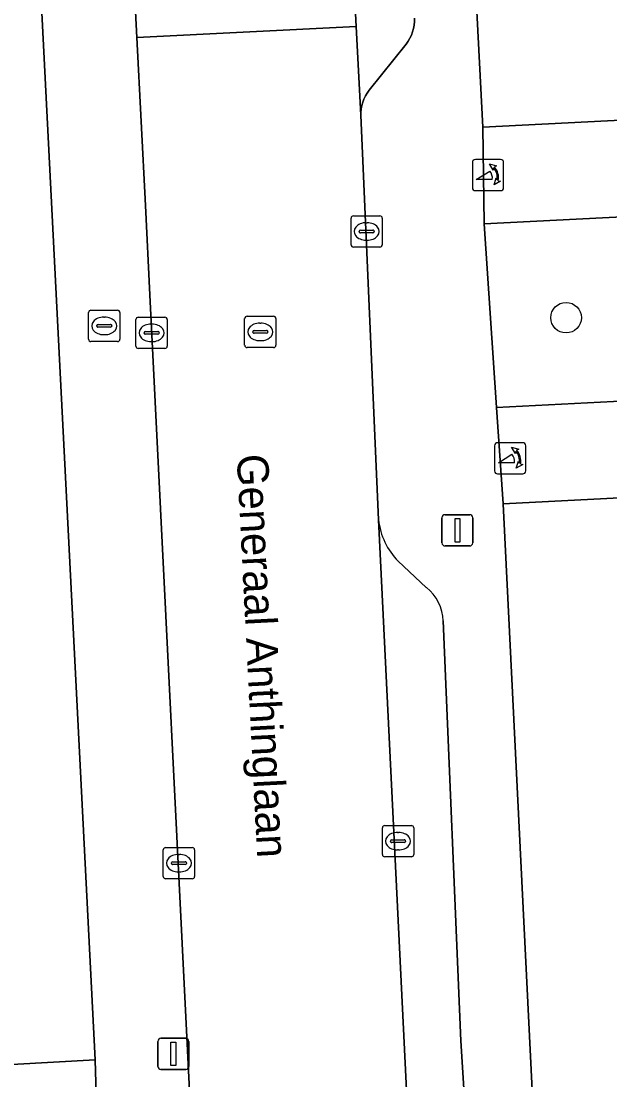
# Model space of a CAD drawing. Extents: x 161084 to 161928, y 385354 to 386522.
# Drawn here: x 161466.55 to 161485.38, y 385918.63 to 385952.51 of the extents above; entities that cross this region are included whole.
import ezdxf

# ---------------------------------------------------------------- set-up
doc = ezdxf.new("R2010")
doc.units = 0
for name, color, linetype in [('IMGEO_Boom', 7, 'Continuous'), ('IMGEO_Brandkraan', 7, 'Continuous'), ('IMGEO_Erf', 7, 'Continuous'), ('IMGEO_Groenvoorziening', 7, 'Continuous'), ('IMGEO_Kolk', 7, 'Continuous'), ('IMGEO_Lichtmast', 7, 'Continuous'), ('IMGEO_Openbare_ruimte_label', 7, 'Continuous'), ('IMGEO_Parkeervlak_open', 7, 'Continuous'), ('IMGEO_Poller', 7, 'Continuous'), ('IMGEO_Rijbaan_lokaal_open', 7, 'Continuous'), ('IMGEO_Rioolput', 7, 'Continuous'), ('IMGEO_Voetpad_open', 7, 'Continuous')]:
    doc.layers.add(name, color=color, linetype=linetype)

msp = doc.modelspace()

# ---------------------------------------------------------------- linework, layer by layer
at = {"layer": 'IMGEO_Boom'}
msp.add_circle((161483.98, 385943.019), 0.489, dxfattribs=at)
at = {"layer": 'IMGEO_Brandkraan'}
for p, q in [((161468.709, 385942.329), (161468.709, 385943.181)), ((161468.784, 385943.255), (161469.636, 385943.255)), ((161469.197, 385943.035), (161469.222, 385943.035)), ((161469.71, 385943.181), (161469.71, 385942.329)), ((161468.968, 385942.749), (161468.968, 385942.761)), ((161469.406, 385942.712), (161469.008, 385942.712)), ((161469.011, 385942.798), (161469.409, 385942.798)), ((161469.452, 385942.761), (161469.452, 385942.749)), ((161469.22, 385942.475), (161469.195, 385942.475)), ((161469.636, 385942.255), (161468.784, 385942.255))]:
    msp.add_line(p, q, dxfattribs=at)
for points in [[(161468.709, 385942.329), (161468.709, 385943.181)], [(161468.784, 385943.255), (161469.636, 385943.255)], [(161469.71, 385943.181), (161469.71, 385942.329)], [(161469.636, 385942.255), (161468.784, 385942.255)]]:
    msp.add_lwpolyline(points, dxfattribs=at)
for centre, radius, start, end in [((161468.786, 385943.179), 0.0765, 91.552, 178.448), ((161468.786, 385943.179), 0.0765, 91.552, 178.448), ((161469.634, 385943.179), 0.0765, 1.552, 88.448), ((161469.634, 385943.179), 0.0765, 1.552, 88.448), ((161469.008, 385942.758), 0.0403, 85.8775, 175.7526), ((161469.005, 385942.748), 0.0366, 178.938, 274.7102), ((161469.409, 385942.755), 0.043, 264.8664, 352.4533), ((161469.413, 385942.76), 0.0386, 1.7309, 96.639), ((161468.786, 385942.331), 0.0765, 181.552, 268.448), ((161468.786, 385942.331), 0.0765, 181.552, 268.448), ((161469.634, 385942.331), 0.0765, 271.552, 358.448), ((161469.634, 385942.331), 0.0765, 271.552, 358.448)]:
    msp.add_arc(centre, radius, start, end, dxfattribs=at)
for centre, major_axis, ratio, start_param, end_param in [((161469.196, 385942.755), (-0.387, 0.002), 0.722429, 4.712389, 7.853982), ((161469.221, 385942.755), (-0.39, 0.002), 0.717154, 1.570796, 4.712389)]:
    msp.add_ellipse(centre, major_axis=major_axis, ratio=ratio, start_param=start_param, end_param=end_param, dxfattribs=at)
at = {"layer": 'IMGEO_Erf'}
for points in [[(161464.913, 385919.038), (161468.916, 385919.263), (161464.934, 385997.415)], [(161480.026, 385974.042), (161481.322, 385949.114), (161500, 385950.071), (161547.567, 385952.508), (161547.214, 385959.403)], [(161548.21, 385940.46), (161500, 385937.988), (161481.966, 385937.063), (161483.203, 385912.039), (161486.552, 385912.255), (161486.366, 385915.25), (161492.329, 385915.556), (161492.261, 385916.772), (161494.738, 385916.899), (161494.971, 385912.687), (161502.108, 385913.275), (161501.947, 385917.52), (161504.2, 385917.606), (161506.685, 385917.7), (161506.847, 385913.454), (161514.014, 385913.869), (161513.853, 385918.114), (161516.106, 385918.2), (161518.591, 385918.294), (161518.753, 385914.048), (161525.846, 385914.459)]]:
    msp.add_lwpolyline(points, dxfattribs=at)
at = {"layer": 'IMGEO_Groenvoorziening'}
msp.add_lwpolyline([(161494.641, 385940.806), (161488.303, 385946.373), (161481.36, 385946.022), (161481.758, 385940.144)], close=True, dxfattribs=at)
at = {"layer": 'IMGEO_Kolk'}
for p, q in [((161477.102, 385945.353), (161477.102, 385946.205)), ((161477.177, 385946.279), (161478.029, 385946.279)), ((161477.59, 385946.059), (161477.615, 385946.059)), ((161478.103, 385946.205), (161478.103, 385945.353)), ((161477.361, 385945.773), (161477.361, 385945.785)), ((161477.799, 385945.736), (161477.401, 385945.736)), ((161477.404, 385945.822), (161477.802, 385945.822)), ((161477.845, 385945.785), (161477.845, 385945.773)), ((161477.613, 385945.499), (161477.588, 385945.499)), ((161478.029, 385945.279), (161477.177, 385945.279)), ((161470.224, 385942.106), (161470.224, 385942.958)), ((161470.299, 385943.032), (161471.151, 385943.032)), ((161471.225, 385942.958), (161471.225, 385942.106)), ((161470.712, 385942.812), (161470.737, 385942.812)), ((161470.483, 385942.526), (161470.483, 385942.538)), ((161470.921, 385942.489), (161470.523, 385942.489)), ((161470.526, 385942.575), (161470.924, 385942.575)), ((161470.967, 385942.538), (161470.967, 385942.526)), ((161471.151, 385942.032), (161470.299, 385942.032)), ((161470.735, 385942.252), (161470.71, 385942.252)), ((161478.181, 385926.763), (161479.033, 385926.763)), ((161478.106, 385925.837), (161478.106, 385926.689)), ((161478.594, 385926.543), (161478.619, 385926.543)), ((161479.107, 385926.689), (161479.107, 385925.837)), ((161471.174, 385926.06), (161472.026, 385926.06)), ((161478.365, 385926.257), (161478.365, 385926.269)), ((161478.803, 385926.22), (161478.405, 385926.22)), ((161478.408, 385926.306), (161478.806, 385926.306)), ((161478.849, 385926.269), (161478.849, 385926.257)), ((161471.099, 385925.134), (161471.099, 385925.986)), ((161471.587, 385925.84), (161471.612, 385925.84)), ((161472.1, 385925.986), (161472.1, 385925.134)), ((161479.033, 385925.763), (161478.181, 385925.763)), ((161478.617, 385925.983), (161478.592, 385925.983)), ((161471.358, 385925.554), (161471.358, 385925.566)), ((161471.796, 385925.517), (161471.398, 385925.517)), ((161471.401, 385925.603), (161471.799, 385925.603)), ((161471.842, 385925.566), (161471.842, 385925.554)), ((161472.026, 385925.06), (161471.174, 385925.06)), ((161471.61, 385925.28), (161471.585, 385925.28))]:
    msp.add_line(p, q, dxfattribs=at)
for points in [[(161477.102, 385945.353), (161477.102, 385946.205)], [(161477.177, 385946.279), (161478.029, 385946.279)], [(161478.103, 385946.205), (161478.103, 385945.353)], [(161478.029, 385945.279), (161477.177, 385945.279)], [(161470.224, 385942.106), (161470.224, 385942.958)], [(161470.299, 385943.032), (161471.151, 385943.032)], [(161471.225, 385942.958), (161471.225, 385942.106)], [(161471.151, 385942.032), (161470.299, 385942.032)], [(161478.181, 385926.763), (161479.033, 385926.763)], [(161478.106, 385925.837), (161478.106, 385926.689)], [(161479.107, 385926.689), (161479.107, 385925.837)], [(161471.174, 385926.06), (161472.026, 385926.06)], [(161471.099, 385925.134), (161471.099, 385925.986)], [(161472.1, 385925.986), (161472.1, 385925.134)], [(161479.033, 385925.763), (161478.181, 385925.763)], [(161472.026, 385925.06), (161471.174, 385925.06)]]:
    msp.add_lwpolyline(points, dxfattribs=at)
for centre, radius, start, end in [((161477.179, 385946.203), 0.0765, 91.552, 178.448), ((161477.179, 385946.203), 0.0765, 91.552, 178.448), ((161478.027, 385946.203), 0.0765, 1.552, 88.448), ((161478.027, 385946.203), 0.0765, 1.552, 88.448), ((161477.401, 385945.782), 0.0403, 85.8775, 175.7526), ((161477.398, 385945.772), 0.0366, 178.938, 274.7102), ((161477.802, 385945.779), 0.043, 264.8664, 352.4533), ((161477.806, 385945.784), 0.0386, 1.7309, 96.639), ((161477.179, 385945.355), 0.0765, 181.552, 268.448), ((161477.179, 385945.355), 0.0765, 181.552, 268.448), ((161478.027, 385945.355), 0.0765, 271.552, 358.448), ((161478.027, 385945.355), 0.0765, 271.552, 358.448), ((161470.301, 385942.956), 0.0765, 91.552, 178.448), ((161470.301, 385942.956), 0.0765, 91.552, 178.448), ((161471.149, 385942.956), 0.0765, 1.552, 88.448), ((161471.149, 385942.956), 0.0765, 1.552, 88.448), ((161470.523, 385942.535), 0.0403, 85.8775, 175.7526), ((161470.52, 385942.525), 0.0366, 178.938, 274.7102), ((161470.924, 385942.532), 0.043, 264.8664, 352.4533), ((161470.928, 385942.537), 0.0386, 1.7309, 96.639), ((161470.301, 385942.108), 0.0765, 181.552, 268.448), ((161470.301, 385942.108), 0.0765, 181.552, 268.448), ((161471.149, 385942.108), 0.0765, 271.552, 358.448), ((161471.149, 385942.108), 0.0765, 271.552, 358.448), ((161478.183, 385926.687), 0.0765, 91.552, 178.448), ((161478.183, 385926.687), 0.0765, 91.552, 178.448), ((161479.031, 385926.687), 0.0765, 1.552, 88.448), ((161479.031, 385926.687), 0.0765, 1.552, 88.448), ((161471.176, 385925.984), 0.0765, 91.552, 178.448), ((161471.176, 385925.984), 0.0765, 91.552, 178.448), ((161472.024, 385925.984), 0.0765, 1.552, 88.448), ((161472.024, 385925.984), 0.0765, 1.552, 88.448), ((161478.405, 385926.266), 0.0403, 85.8775, 175.7526), ((161478.402, 385926.256), 0.0366, 178.938, 274.7102), ((161478.806, 385926.263), 0.043, 264.8664, 352.4533), ((161478.81, 385926.268), 0.0386, 1.7309, 96.639), ((161478.183, 385925.839), 0.0765, 181.552, 268.448), ((161478.183, 385925.839), 0.0765, 181.552, 268.448), ((161479.031, 385925.839), 0.0765, 271.552, 358.448), ((161479.031, 385925.839), 0.0765, 271.552, 358.448), ((161471.398, 385925.563), 0.0403, 85.8775, 175.7526), ((161471.395, 385925.553), 0.0366, 178.938, 274.7102), ((161471.799, 385925.56), 0.043, 264.8664, 352.4533), ((161471.803, 385925.565), 0.0386, 1.7309, 96.639), ((161471.176, 385925.136), 0.0765, 181.552, 268.448), ((161471.176, 385925.136), 0.0765, 181.552, 268.448), ((161472.024, 385925.136), 0.0765, 271.552, 358.448), ((161472.024, 385925.136), 0.0765, 271.552, 358.448)]:
    msp.add_arc(centre, radius, start, end, dxfattribs=at)
for centre, major_axis, ratio, start_param, end_param in [((161477.589, 385945.779), (-0.387, 0.002), 0.722429, 4.712389, 7.853982), ((161477.614, 385945.779), (-0.39, 0.002), 0.717154, 1.570796, 4.712389), ((161470.711, 385942.532), (-0.387, 0.002), 0.722429, 4.712389, 7.853982), ((161470.736, 385942.532), (-0.39, 0.002), 0.717154, 1.570796, 4.712389), ((161478.593, 385926.263), (-0.387, 0.002), 0.722429, 4.712389, 7.853982), ((161478.618, 385926.263), (-0.39, 0.002), 0.717154, 1.570796, 4.712389), ((161471.586, 385925.56), (-0.387, 0.002), 0.722429, 4.712389, 7.853982), ((161471.611, 385925.56), (-0.39, 0.002), 0.717154, 1.570796, 4.712389)]:
    msp.add_ellipse(centre, major_axis=major_axis, ratio=ratio, start_param=start_param, end_param=end_param, dxfattribs=at)
at = {"layer": 'IMGEO_Lichtmast'}
for p, q in [((161480.009, 385935.814), (161480.009, 385936.614)), ((161480.009, 385936.614), (161480.009, 385935.814)), ((161480.109, 385936.714), (161480.899, 385936.714)), ((161480.899, 385936.714), (161480.109, 385936.714)), ((161480.999, 385936.614), (161480.999, 385935.814)), ((161480.999, 385935.814), (161480.999, 385936.614)), ((161480.899, 385935.714), (161480.109, 385935.714)), ((161480.109, 385935.714), (161480.899, 385935.714)), ((161471.025, 385919.957), (161471.815, 385919.957)), ((161471.815, 385919.957), (161471.025, 385919.957)), ((161470.925, 385919.057), (161470.925, 385919.857)), ((161470.925, 385919.857), (161470.925, 385919.057)), ((161471.915, 385919.857), (161471.915, 385919.057)), ((161471.915, 385919.057), (161471.915, 385919.857)), ((161471.815, 385918.957), (161471.025, 385918.957)), ((161471.025, 385918.957), (161471.815, 385918.957))]:
    msp.add_line(p, q, dxfattribs=at)
for points in [[(161480.429, 385936.589), (161480.579, 385936.589), (161480.579, 385935.839), (161480.429, 385935.839), (161480.429, 385936.589)], [(161471.345, 385919.832), (161471.495, 385919.832), (161471.495, 385919.082), (161471.345, 385919.082), (161471.345, 385919.832)]]:
    msp.add_lwpolyline(points, dxfattribs=at)
for centre, start, end in [((161480.109, 385936.614), 90, 180), ((161480.109, 385936.614), 90, 180), ((161480.899, 385936.614), 0, 90), ((161480.899, 385936.614), 360, 90), ((161480.109, 385935.814), 180, 270), ((161480.109, 385935.814), 180, 270), ((161480.899, 385935.814), 270, 0), ((161480.899, 385935.814), 270, 0), ((161471.025, 385919.857), 90, 180), ((161471.025, 385919.857), 90, 180), ((161471.815, 385919.857), 0, 90), ((161471.815, 385919.857), 360, 90), ((161471.025, 385919.057), 180, 270), ((161471.025, 385919.057), 180, 270), ((161471.815, 385919.057), 270, 0), ((161471.815, 385919.057), 270, 0)]:
    msp.add_arc(centre, 0.1, start, end, dxfattribs=at)
at = {"layer": 'IMGEO_Parkeervlak_open'}
for points in [[(161477.129, 385955.051), (161477.269, 385952.335), (161477.415, 385949.501), (161477.416, 385949.588), (161477.427, 385949.698), (161477.447, 385949.806), (161477.476, 385949.912), (161477.515, 385950.015), (161477.563, 385950.114), (161477.62, 385950.208), (161477.685, 385950.297), (161478.863, 385951.776), (161478.929, 385951.866), (161478.986, 385951.962), (161479.034, 385952.063), (161479.073, 385952.167), (161479.103, 385952.275), (161479.123, 385952.384), (161479.133, 385952.495), (161479.134, 385952.607)], [(161477.985, 385936.548), (161479.83, 385898.951), (161479.957, 385896.12), (161480.174, 385891.619)], [(161479.511, 385934.384), (161478.615, 385935.223)], [(161480.89, 385915.446), (161480.612, 385919.876), (161480.053, 385933.311)]]:
    msp.add_lwpolyline(points, dxfattribs=at)
for centre, radius, start, end in [((161480.149, 385936.765), 2.175, 185.7162, 225.1433), ((161478.637, 385933.269), 1.417, 1.7013, 51.8977)]:
    msp.add_arc(centre, radius, start, end, dxfattribs=at)
at = {"layer": 'IMGEO_Poller'}
for p, q in [((161481.887, 385948.082), (161481.079, 385948.082)), ((161481.887, 385948.082), (161481.079, 385948.082)), ((161480.985, 385947.987), (161480.985, 385947.18)), ((161480.985, 385947.987), (161480.985, 385947.18)), ((161481.981, 385947.18), (161481.981, 385947.987)), ((161481.981, 385947.18), (161481.981, 385947.987)), ((161481.079, 385947.085), (161481.887, 385947.085)), ((161481.079, 385947.085), (161481.887, 385947.085)), ((161481.694, 385938.921), (161481.694, 385938.114)), ((161481.694, 385938.921), (161481.694, 385938.114)), ((161482.596, 385939.016), (161481.788, 385939.016)), ((161482.596, 385939.016), (161481.788, 385939.016)), ((161482.69, 385938.114), (161482.69, 385938.921)), ((161482.69, 385938.114), (161482.69, 385938.921)), ((161481.788, 385938.019), (161482.596, 385938.019)), ((161481.788, 385938.019), (161482.596, 385938.019))]:
    msp.add_line(p, q, dxfattribs=at)
for points in [[(161481.62, 385947.438), (161481.107, 385947.438), (161481.537, 385947.713)], [(161481.664, 385947.811), (161481.652, 385947.738), (161481.527, 385947.943)], [(161481.527, 385947.943), (161481.758, 385947.877), (161481.687, 385947.845)], [(161481.68, 385947.266), (161481.746, 385947.497), (161481.776, 385947.429)], [(161481.812, 385947.402), (161481.884, 385947.391), (161481.68, 385947.266)], [(161482.329, 385938.372), (161481.816, 385938.372), (161482.246, 385938.647)], [(161482.373, 385938.745), (161482.361, 385938.672), (161482.236, 385938.877)], [(161482.236, 385938.877), (161482.467, 385938.811), (161482.396, 385938.779)], [(161482.389, 385938.2), (161482.455, 385938.431), (161482.485, 385938.363)], [(161482.521, 385938.336), (161482.593, 385938.325), (161482.389, 385938.2)]]:
    msp.add_lwpolyline(points, dxfattribs=at)
for centre, radius, start, end in [((161481.079, 385947.987), 0.0946, 90, 180), ((161481.079, 385947.987), 0.0946, 90, 180), ((161481.887, 385947.987), 0.0946, 0, 90), ((161481.887, 385947.987), 0.0946, 0, 90), ((161481.292, 385947.488), 0.332, 351.3247, 42.4854), ((161481.306, 385947.498), 0.476, 351.7527, 41.1691), ((161481.306, 385947.498), 0.516, 349.3569, 42.2912), ((161481.079, 385947.18), 0.0946, 180, 270), ((161481.079, 385947.18), 0.0946, 180, 270), ((161481.887, 385947.18), 0.0946, 270, 0), ((161481.887, 385947.18), 0.0946, 270, 0), ((161481.788, 385938.921), 0.0946, 90, 180), ((161481.788, 385938.921), 0.0946, 90, 180), ((161482.596, 385938.921), 0.0946, 0, 90), ((161482.596, 385938.921), 0.0946, 0, 90), ((161482.001, 385938.422), 0.332, 351.3247, 42.4854), ((161482.015, 385938.432), 0.476, 351.7527, 41.1691), ((161482.015, 385938.432), 0.516, 349.3569, 42.2912), ((161481.788, 385938.114), 0.0946, 180, 270), ((161481.788, 385938.114), 0.0946, 180, 270), ((161482.596, 385938.114), 0.0946, 270, 0), ((161482.596, 385938.114), 0.0946, 270, 0)]:
    msp.add_arc(centre, radius, start, end, dxfattribs=at)
at = {"layer": 'IMGEO_Rijbaan_lokaal_open'}
for points in [[(161477.269, 385952.335), (161477.129, 385955.051), (161470.11, 385954.706), (161470.249, 385951.99)], [(161477.985, 385936.548), (161477.415, 385949.501), (161477.269, 385952.335), (161470.249, 385951.99), (161470.526, 385946.606), (161470.672, 385943.755), (161472.039, 385916.144), (161472.303, 385911.596), (161472.867, 385898.678), (161479.83, 385898.951)]]:
    msp.add_lwpolyline(points, close=True, dxfattribs=at)
at = {"layer": 'IMGEO_Rioolput'}
for p, q in [((161473.701, 385942.137), (161473.701, 385942.989)), ((161473.776, 385943.063), (161474.628, 385943.063)), ((161474.702, 385942.989), (161474.702, 385942.137)), ((161474.189, 385942.843), (161474.214, 385942.843)), ((161473.96, 385942.557), (161473.96, 385942.569)), ((161474.398, 385942.52), (161474, 385942.52)), ((161474.003, 385942.606), (161474.401, 385942.606)), ((161474.212, 385942.283), (161474.187, 385942.283)), ((161474.444, 385942.569), (161474.444, 385942.557)), ((161474.628, 385942.063), (161473.776, 385942.063))]:
    msp.add_line(p, q, dxfattribs=at)
for points in [[(161473.701, 385942.137), (161473.701, 385942.989)], [(161473.776, 385943.063), (161474.628, 385943.063)], [(161474.702, 385942.989), (161474.702, 385942.137)], [(161474.628, 385942.063), (161473.776, 385942.063)]]:
    msp.add_lwpolyline(points, dxfattribs=at)
for centre, radius, start, end in [((161473.778, 385942.987), 0.0765, 91.552, 178.448), ((161473.778, 385942.987), 0.0765, 91.552, 178.448), ((161474.626, 385942.987), 0.0765, 1.552, 88.448), ((161474.626, 385942.987), 0.0765, 1.552, 88.448), ((161474, 385942.566), 0.0403, 85.8775, 175.7526), ((161473.997, 385942.556), 0.0366, 178.938, 274.7102), ((161474.401, 385942.563), 0.043, 264.8664, 352.4533), ((161474.405, 385942.568), 0.0386, 1.7309, 96.639), ((161473.778, 385942.139), 0.0765, 181.552, 268.448), ((161473.778, 385942.139), 0.0765, 181.552, 268.448), ((161474.626, 385942.139), 0.0765, 271.552, 358.448), ((161474.626, 385942.139), 0.0765, 271.552, 358.448)]:
    msp.add_arc(centre, radius, start, end, dxfattribs=at)
for centre, major_axis, ratio, start_param, end_param in [((161474.188, 385942.563), (-0.387, 0.002), 0.722429, 4.712389, 7.853982), ((161474.213, 385942.563), (-0.39, 0.002), 0.717154, 1.570796, 4.712389)]:
    msp.add_ellipse(centre, major_axis=major_axis, ratio=ratio, start_param=start_param, end_param=end_param, dxfattribs=at)
at = {"layer": 'IMGEO_Voetpad_open'}
for points in [[(161469.404, 386022.145), (161463.668, 386021.852), (161464.802, 386000), (161464.853, 385998.993), (161464.934, 385997.415), (161468.916, 385919.263), (161469.013, 385915.99), (161469.278, 385910.865), (161472.4, 385850.582), (161472.737, 385839.472)], [(161470.672, 385943.755), (161470.526, 385946.606), (161470.249, 385951.99), (161470.11, 385954.706), (161467.781, 386000), (161467.737, 386000.824)], [(161481.36, 385946.022), (161481.322, 385949.114), (161480.026, 385974.042)], [(161479.134, 385952.607), (161479.133, 385952.495), (161479.123, 385952.384), (161479.103, 385952.275), (161479.073, 385952.167), (161479.034, 385952.063), (161478.986, 385951.962), (161478.929, 385951.866), (161478.863, 385951.776), (161477.685, 385950.297), (161477.62, 385950.208), (161477.563, 385950.114), (161477.515, 385950.015), (161477.476, 385949.912), (161477.447, 385949.806), (161477.427, 385949.698), (161477.416, 385949.588), (161477.415, 385949.501), (161477.985, 385936.548)], [(161483.796, 385883.308), (161485.007, 385886.908), (161484.851, 385887.12), (161484.715, 385887.345), (161484.6, 385887.582), (161484.507, 385887.828), (161484.435, 385888.081), (161484.387, 385888.34), (161484.362, 385888.602), (161483.271, 385910.669), (161483.203, 385912.039), (161481.966, 385937.063), (161481.758, 385940.144), (161481.36, 385946.022)], [(161475.938, 385838.435), (161473.056, 385895.769), (161472.867, 385898.678), (161472.303, 385911.596), (161472.039, 385916.144), (161470.672, 385943.755)], [(161478.615, 385935.223), (161479.511, 385934.384)], [(161480.053, 385933.311), (161480.612, 385919.876), (161480.89, 385915.446), (161481.089, 385911.717), (161481.202, 385908.968), (161481.382, 385905.211), (161481.994, 385894.562)], [(161435.86, 385914.286), (161469.013, 385915.99), (161468.916, 385919.263), (161464.913, 385919.038)]]:
    msp.add_lwpolyline(points, dxfattribs=at)
msp.add_lwpolyline([(161547.567, 385952.508), (161500, 385950.071), (161481.322, 385949.114), (161481.36, 385946.022), (161488.303, 385946.373), (161494.344, 385946.679), (161500, 385946.965), (161502.602, 385947.097), (161502.899, 385941.23), (161500, 385941.081), (161494.641, 385940.806), (161481.758, 385940.144), (161481.966, 385937.063), (161500, 385937.988), (161548.21, 385940.46), (161548.03, 385943.533), (161537.543, 385942.995), (161527.6, 385942.484), (161527.202, 385948.362), (161537.246, 385948.87), (161538.148, 385948.916), (161547.733, 385949.401)], close=True, dxfattribs=at)
for centre, radius, start, end in [((161480.149, 385936.765), 2.175, 185.7162, 225.1433), ((161478.637, 385933.269), 1.417, 1.7013, 51.8977)]:
    msp.add_arc(centre, radius, start, end, dxfattribs=at)

# ---------------------------------------------------------------- texts
at = {"layer": 'IMGEO_Openbare_ruimte_label'}
msp.add_text('Generaal Anthinglaan', height=1, rotation=272.9225, dxfattribs=at).set_placement((161473.447, 385938.631))

doc.saveas('drawing.dxf')
